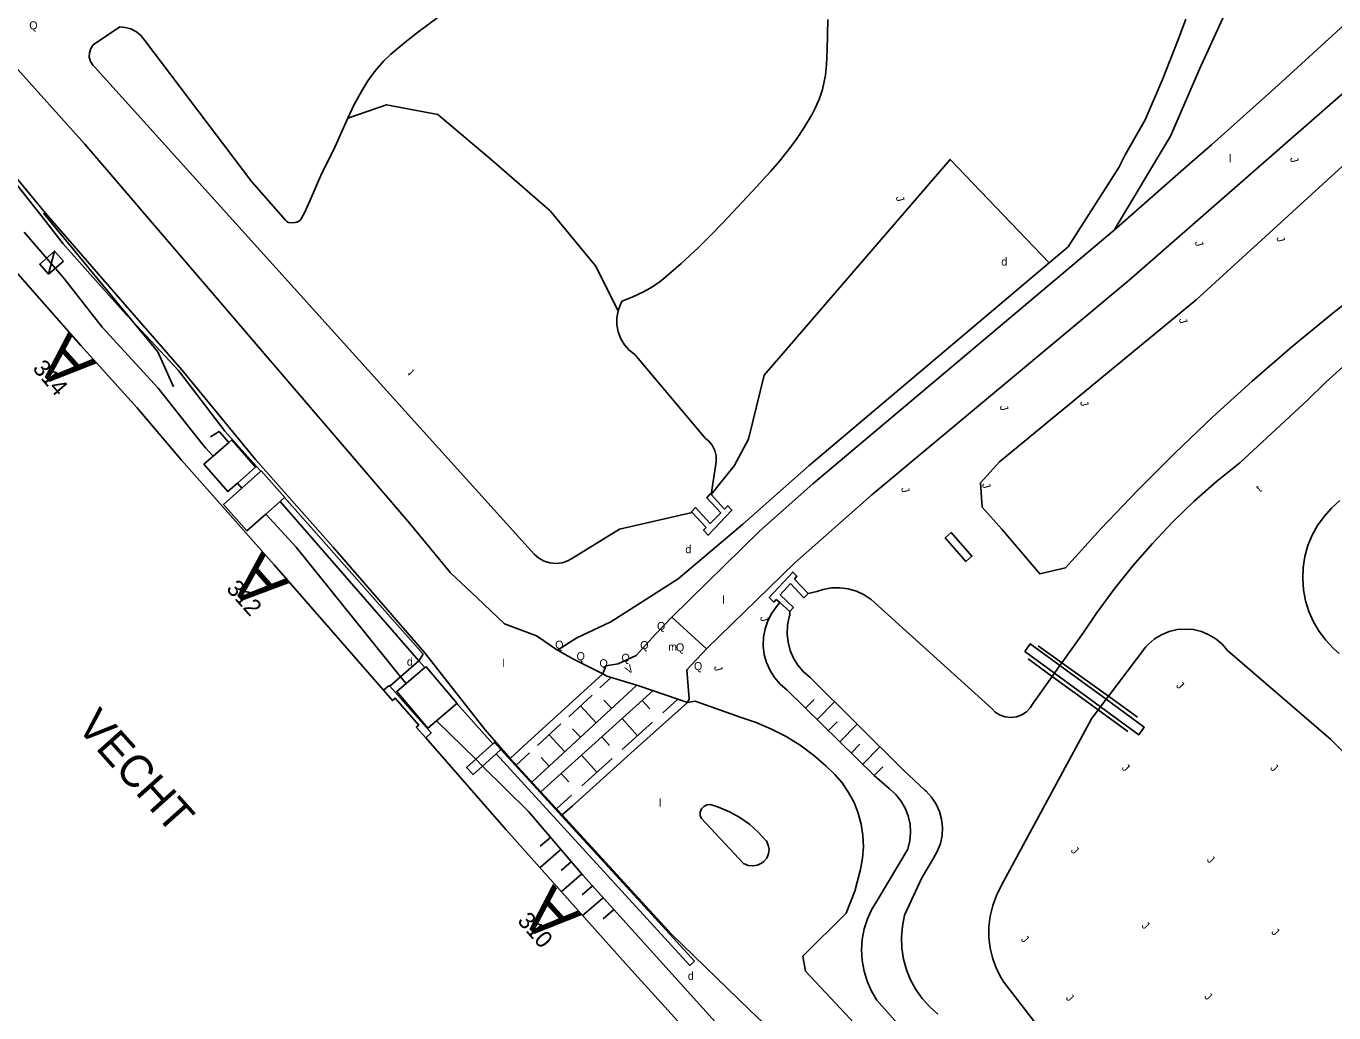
# Model space of a CAD drawing. Extents: x 134999 to 136502, y 457398 to 459002.
# Drawn here: x 135142.2 to 135223.9, y 458464.5 to 458526.2 of the extents above; entities that cross this region are included whole.
import ezdxf

# ---------------------------------------------------------------- set-up
doc = ezdxf.new("R2010")
doc.units = 0
for name, color, linetype in [('RI_DGTB_18', 7, 'Continuous'), ('RI_DGTB_19', 7, 'Continuous'), ('RI_DGTB_28', 7, 'Continuous'), ('RI_DGTB_29', 7, 'Continuous'), ('RI_DGTB_30', 7, 'Continuous'), ('RI_DGTB_31', 7, 'Continuous'), ('RI_DGTB_32', 7, 'Continuous'), ('RI_DGTB_36', 7, 'Continuous'), ('RI_DGTB_38', 7, 'Continuous'), ('RI_DGTB_43', 7, 'Continuous'), ('RI_DGTB_48', 7, 'Continuous'), ('RI_DGTB_49', 7, 'Continuous'), ('RI_DGTB_53', 7, 'Continuous'), ('RI_DGTB_54', 7, 'Continuous'), ('RI_DGTB_58', 7, 'Continuous'), ('RI_DGTB_6', 7, 'Continuous')]:
    doc.layers.add(name, color=color, linetype=linetype)

msp = doc.modelspace()

# ---------------------------------------------------------------- linework, layer by layer
at = {"layer": 'RI_DGTB_18'}
for p, q in [((135190.918, 458483.561), (135191.46, 458484.113)), ((135191.631, 458482.86), (135192.716, 458483.965)), ((135192.345, 458482.16), (135192.887, 458482.712)), ((135193.058, 458481.459), (135194.143, 458482.564)), ((135193.772, 458480.758), (135194.314, 458481.311)), ((135194.485, 458480.058), (135195.57, 458481.162)), ((135170.309, 458480.37), (135170.737, 458479.949)), ((135195.199, 458479.357), (135195.741, 458479.909)), ((135174.992, 458475.505), (135174.334, 458474.935)), ((135175.647, 458474.749), (135174.331, 458473.608)), ((135176.284, 458473.978), (135175.644, 458473.423)), ((135176.932, 458473.216), (135175.64, 458472.097)), ((135177.6, 458472.472), (135176.954, 458471.912)), ((135178.267, 458471.727), (135176.95, 458470.586)), ((135178.922, 458470.971), (135178.264, 458470.4))]:
    msp.add_line(p, q, dxfattribs=at)
for points in [[(135168.042, 458526.786), (135166.664, 458525.757), (135165.889, 458525.144), (135165.017, 458524.413), (135164.563, 458523.983), (135164.15, 458523.521), (135163.895, 458523.198), (135163.577, 458522.75), (135163.187, 458522.127), (135162.713, 458521.26), (135162.311, 458520.414)], [(135179.209, 458508.383), (135179.364, 458508.802), (135179.454, 458508.973), (135180.133, 458509.252), (135180.785, 458509.562), (135181.204, 458509.796), (135181.742, 458510.15), (135182.038, 458510.379), (135183.149, 458511.331), (135184.202, 458512.31), (135184.881, 458512.979), (135185.77, 458513.89), (135187.849, 458516.113), (135188.723, 458517.071), (135189.285, 458517.722), (135190.004, 458518.625), (135190.398, 458519.169), (135190.829, 458519.822), (135191.298, 458520.62), (135191.536, 458521.071), (135191.787, 458521.639), (135191.972, 458522.208), (135192.064, 458522.589), (135192.153, 458523.096), (135192.225, 458523.773), (135192.264, 458524.676), (135192.298, 458526.572)], [(135142.111, 458513.295), (135144.571, 458510.411), (135146.973, 458507.354), (135150.476, 458503.54), (135153.224, 458500.08)], [(135153.904, 458499.296), (135153.445, 458499.802), (135153.224, 458500.08)], [(135155.706, 458497.309), (135155.427, 458497.617)], [(135165.616, 458485.523), (135159.088, 458493.628), (135157.19, 458495.675)], [(135189.306, 458490.153), (135189.224, 458490.049), (135189.119, 458489.93), (135188.804, 458489.498), (135188.558, 458489.023), (135188.384, 458488.517), (135188.288, 458487.99), (135188.272, 458487.456), (135188.335, 458486.924), (135188.477, 458486.408), (135188.694, 458485.919), (135188.981, 458485.468), (135189.332, 458485.065), (135189.74, 458484.718), (135195.208, 458479.348), (135196.133, 458478.553), (135196.157, 458478.535), (135196.543, 458478.181), (135196.872, 458477.772), (135197.135, 458477.318), (135197.325, 458476.829), (135197.44, 458476.318), (135197.475, 458475.794), (135197.43, 458475.272), (135197.307, 458474.762), (135195.424, 458471.61), (135195.404, 458471.581), (135195.058, 458471.013), (135194.783, 458470.409), (135194.582, 458469.775), (135194.459, 458469.122), (135194.415, 458468.459), (135194.451, 458467.795), (135194.566, 458467.141), (135194.76, 458466.505), (135195.028, 458465.897), (135195.367, 458465.325), (135200.294, 458459.751)], [(135165.956, 458485.101), (135165.616, 458485.523)], [(135170.309, 458480.37), (135167.865, 458482.774)], [(135186.229, 458462.901), (135177.004, 458473.131), (135173.616, 458477.118), (135170.737, 458479.949)]]:
    msp.add_lwpolyline(points, dxfattribs=at)
at = {"layer": 'RI_DGTB_19'}
for points in [[(135233.595, 458525.761), (135215.318, 458509.071), (135203.022, 458498.947)], [(135185.02, 458496.902), (135186.444, 458498.696), (135187.354, 458500.373), (135188.337, 458504.362), (135199.943, 458517.835), (135206.134, 458511.374)], [(135207.16, 458492.334), (135209.374, 458494.775), (135211.647, 458497.162), (135213.977, 458499.492), (135216.363, 458501.766), (135218.803, 458503.981), (135221.297, 458506.136), (135223.842, 458508.23), (135226.437, 458510.261)], [(135203.022, 458498.947), (135201.842, 458497.643), (135201.937, 458496.124), (135203.171, 458494.732), (135205.544, 458491.947), (135207.16, 458492.334)]]:
    msp.add_lwpolyline(points, dxfattribs=at)
at = {"layer": 'RI_DGTB_28'}
for p, q in [((135170.309, 458480.37), (135171.381, 458481.331)), ((135171.882, 458480.975), (135171.591, 458480.714)), ((135171.591, 458480.714), (135170.737, 458479.949))]:
    msp.add_line(p, q, dxfattribs=at)
for points in [[(135171.882, 458480.975), (135171.481, 458481.421), (135171.381, 458481.331)], [(135170.309, 458480.37), (135169.741, 458479.861), (135170.143, 458479.416), (135170.737, 458479.949)]]:
    msp.add_lwpolyline(points, dxfattribs=at)
at = {"layer": 'RI_DGTB_30'}
for points in [[(135144.55, 458511.49), (135144.004, 458512.112), (135143.077, 458511.299), (135143.623, 458510.677), (135144.55, 458511.49)], [(135143.623, 458510.677), (135144.004, 458512.112)]]:
    msp.add_lwpolyline(points, dxfattribs=at)
at = {"layer": 'RI_DGTB_31'}
for p, q in [((135173.816, 458478.951), (135180.381, 458484.995)), ((135178.071, 458484.826), (135178.777, 458485.475)), ((135181.387, 458484.657), (135174.378, 458478.339)), ((135176.118, 458483.027), (135177.582, 458484.376)), ((135178.802, 458483.541), (135178.314, 458484.071)), ((135180.713, 458484.049), (135181.195, 458483.514)), ((135182.942, 458484.119), (135181.994, 458483.264)), ((135177.825, 458482.642), (135176.85, 458483.701)), ((135174.164, 458481.229), (135175.629, 458482.578)), ((135179.448, 458482.909), (135180.412, 458481.839)), ((135181.361, 458482.694), (135179.464, 458480.984)), ((135175.872, 458480.844), (135174.897, 458481.904)), ((135176.849, 458481.743), (135176.361, 458482.273)), ((135178.183, 458481.768), (135178.665, 458481.234)), ((135172.841, 458480.011), (135173.677, 458480.78)), ((135174.895, 458479.945), (135174.408, 458480.475)), ((135176.918, 458480.628), (135177.882, 458479.559)), ((135178.831, 458480.414), (135176.933, 458478.704)), ((135175.654, 458479.489), (135176.136, 458478.954)), ((135176.301, 458478.134), (135175.353, 458477.279))]:
    msp.add_line(p, q, dxfattribs=at)
at = {"layer": 'RI_DGTB_32'}
msp.add_lwpolyline([(135199.625, 458494.197), (135200.931, 458492.718), (135201.305, 458493.049), (135200, 458494.528), (135199.625, 458494.197)], dxfattribs=at)
at = {"layer": 'RI_DGTB_48'}
for p, q in [((135148.872, 458507.736), (135143.312, 458514.472)), ((135165.616, 458485.523), (135166.748, 458486.518)), ((135164.938, 458484.928), (135165.616, 458485.523))]:
    msp.add_line(p, q, dxfattribs=at)
for points in [[(135148.872, 458507.736), (135150.458, 458505.82), (135151.431, 458503.631)], [(135154.887, 458500.155), (135154.281, 458500.851), (135153.75, 458500.502)], [(135166.748, 458486.518), (135158.089, 458496.474)]]:
    msp.add_lwpolyline(points, dxfattribs=at)
at = {"layer": 'RI_DGTB_49'}
for points in [[(135206.923, 458486.395), (135205.454, 458487.449)], [(135206.317, 458485.544), (135204.817, 458486.637)], [(135209.832, 458484.306), (135206.923, 458486.395)], [(135209.186, 458483.454), (135206.317, 458485.544)], [(135211.651, 458483), (135209.832, 458484.306)], [(135211.038, 458482.105), (135209.186, 458483.454)]]:
    msp.add_lwpolyline(points, dxfattribs=at)
at = {"layer": 'RI_DGTB_53'}
for p, q in [((135141.334, 458523.862), (135145.892, 458518.781)), ((135137.508, 458521.629), (135143.441, 458514.487)), ((135207.31, 458512.366), (135210.005, 458516.579)), ((135143.441, 458514.487), (135148.534, 458508.604)), ((135191.359, 458497.579), (135210.196, 458513.412)), ((135148.534, 458508.604), (135151.954, 458504.69)), ((135151.954, 458504.69), (135156.562, 458499.093)), ((135156.562, 458499.093), (135161.407, 458493.624)), ((135188.038, 458494.627), (135191.359, 458497.579)), ((135166.189, 458495.087), (135168.737, 458492.01)), ((135182.562, 458489.241), (135188.038, 458494.627)), ((135161.407, 458493.624), (135167.1, 458487.041)), ((135184.72, 458487.269), (135190.25, 458492.647)), ((135167.1, 458487.041), (135170.901, 458482.205)), ((135183.649, 458484.136), (135183.536, 458483.919)), ((135170.901, 458482.205), (135172.457, 458480.428)), ((135175.706, 458476.893), (135182.535, 458469.45)), ((135184.41, 458476.672), (135187.027, 458473.864))]:
    msp.add_line(p, q, dxfattribs=at)
for points in [[(135190.25, 458492.647), (135195.063, 458496.878), (135211.128, 458510.289), (135225.163, 458522.549), (135247.083, 458543.389), (135247.56, 458543.833), (135251.431, 458547.498), (135255.246, 458551.222), (135259.005, 458555.002), (135262.707, 458558.838), (135266.351, 458562.729), (135273.511, 458570.476), (135275.397, 458572.525), (135278.394, 458575.685), (135281.449, 458578.789), (135292.239, 458589.602), (135296.723, 458594.131), (135302.407, 458600)], [(135210.196, 458513.412), (135215.053, 458517.691), (135216.272, 458518.755), (135220.444, 458522.464), (135224.563, 458526.232), (135228.627, 458530.059), (135232.636, 458533.944), (135241.585, 458542.481), (135250.666, 458551.261), (135253.473, 458553.932), (135256.791, 458557.191), (135260.053, 458560.507)], [(135145.892, 458518.781), (135166.189, 458495.087)], [(135206.134, 458511.374), (135207.31, 458512.366)], [(135191.14, 458498.721), (135206.134, 458511.374)], [(135175.411, 458487.183), (135176.626, 458487.954), (135178.758, 458488.952), (135182.955, 458491.63), (135186.996, 458495.055), (135191.14, 458498.721)], [(135175.411, 458487.183), (135174.115, 458488.078), (135172.111, 458488.832), (135170.409, 458490.461), (135168.737, 458492.01)], [(135178.243, 458485.705), (135178.433, 458486.216), (135179.204, 458486.322), (135180.337, 458486.846), (135181.538, 458488.186), (135182.562, 458489.241)], [(135182.562, 458489.241), (135184.72, 458487.269)], [(135184.72, 458487.269), (135183.495, 458485.958), (135183.649, 458484.136)], [(135206.806, 458486.231), (135204.952, 458487.59), (135204.601, 458487.111)], [(135178.243, 458485.705), (135176.427, 458486.626), (135175.411, 458487.183)], [(135204.601, 458487.111), (135206.462, 458485.747)], [(135172.457, 458480.428), (135173.286, 458481.181), (135178.243, 458485.705)], [(135178.243, 458485.705), (135178.508, 458485.556), (135180.442, 458484.977), (135181.343, 458484.672), (135182.942, 458484.119), (135183.536, 458483.919)], [(135206.462, 458485.747), (135209.331, 458483.645)], [(135209.689, 458484.118), (135206.806, 458486.231)], [(135183.536, 458483.919), (135184.021, 458484.01), (135186.897, 458482.973)], [(135209.331, 458483.645), (135211.722, 458481.892), (135212.073, 458482.371), (135209.689, 458484.118)], [(135175.706, 458476.893), (135176.333, 458477.438), (135180.426, 458481.12), (135183.536, 458483.919)], [(135186.897, 458482.973), (135187.838, 458482.66), (135188.786, 458482.26), (135189.701, 458481.787), (135190.577, 458481.245), (135191.408, 458480.637), (135192.189, 458479.966), (135192.734, 458479.429)], [(135172.457, 458480.428), (135175.353, 458477.279), (135175.706, 458476.893)], [(135192.734, 458479.429), (135193.201, 458478.89), (135193.605, 458478.303), (135193.94, 458477.674), (135194.203, 458477.012), (135194.39, 458476.324), (135194.499, 458475.62), (135194.528, 458474.908), (135194.477, 458474.197), (135194.347, 458473.496), (135194.286, 458473.265)], [(135185.155, 458477.477), (135184.951, 458477.538), (135184.74, 458477.521), (135184.55, 458477.427), (135184.407, 458477.27), (135184.332, 458477.071), (135184.335, 458476.859), (135184.41, 458476.672)], [(135188.455, 458475.282), (135187.958, 458475.825), (135187.405, 458476.311), (135186.803, 458476.733), (135186.158, 458477.088), (135185.479, 458477.371), (135185.155, 458477.477)], [(135188.314, 458473.984), (135188.492, 458474.201), (135188.602, 458474.459), (135188.635, 458474.738), (135188.588, 458475.014), (135188.466, 458475.267), (135188.455, 458475.282)], [(135187.027, 458473.864), (135187.322, 458473.742), (135187.613, 458473.708), (135187.903, 458473.753), (135188.169, 458473.874), (135188.314, 458473.984)], [(135193.444, 458470.761), (135193.987, 458472.137), (135194.286, 458473.265)], [(135193.444, 458470.761), (135190.746, 458468.082), (135190.904, 458467.137), (135193.705, 458464.163), (135196.812, 458460.708)], [(135193.818, 458458.141), (135190.243, 458462.039), (135187.442, 458464.692), (135182.535, 458469.45)]]:
    msp.add_lwpolyline(points, dxfattribs=at)
at = {"layer": 'RI_DGTB_54'}
for p, q in [((135171.381, 458481.331), (135169.132, 458483.849)), ((135183.971, 458467.761), (135171.882, 458480.975))]:
    msp.add_line(p, q, dxfattribs=at)
for points in [[(135143.169, 458514.332), (135141.891, 458515.941), (135140.699, 458517.512), (135136.412, 458522.512), (135131.36, 458528.459), (135125.002, 458536.1), (135117.783, 458544.706), (135111.379, 458552.392), (135106.391, 458558.117), (135102.002, 458563.334), (135094.692, 458571.831), (135091.931, 458575.246), (135087.411, 458580.405), (135083.4, 458585.197), (135080.281, 458588.986), (135077.323, 458592.464), (135074.377, 458595.98), (135072.304, 458598.538), (135071.081, 458600)], [(135210.196, 458513.412), (135213.705, 458519.286), (135215.522, 458523.471), (135217.413, 458527.624), (135217.595, 458528.014), (135218.082, 458528.545), (135220.07, 458530.591), (135221.999, 458532.691), (135223.265, 458534.136), (135227.849, 458538.892), (135230.849, 458542.318), (135237.207, 458548.498), (135243.685, 458554.12), (135253.935, 458562.422), (135256.752, 458564.57)], [(135210.005, 458516.579), (135210.474, 458517.33), (135210.883, 458518.115), (135212.12, 458520.302), (135213.207, 458522.821), (135214.219, 458525.371), (135214.673, 458526.589)], [(135148.872, 458507.736), (135148.274, 458508.374), (135144.541, 458512.567), (135143.169, 458514.332)], [(135156.616, 458498.656), (135154.631, 458500.872), (135151.751, 458504.661), (135148.872, 458507.736)], [(135156.884, 458498.357), (135156.616, 458498.656)], [(135166.748, 458486.518), (135167.02, 458486.937), (135160.184, 458494.673), (135158.357, 458496.712)], [(135167.126, 458486.095), (135166.748, 458486.518)], [(135171.591, 458480.714), (135183.691, 458467.501), (135183.971, 458467.761)]]:
    msp.add_lwpolyline(points, dxfattribs=at)
at = {"layer": 'RI_DGTB_58'}
for p, q in [((135185.02, 458496.902), (135185.843, 458495.993)), ((135184.702, 458494.846), (135183.833, 458495.778)), ((135191.075, 458490.718), (135190.219, 458491.621)), ((135189.078, 458490.359), (135189.306, 458490.153)), ((135189.306, 458490.153), (135189.927, 458489.591))]:
    msp.add_line(p, q, dxfattribs=at)
for points in [[(135148.074, 458526.107), (135146.411, 458524.984), (135146.257, 458524.757), (135146.175, 458524.496), (135146.171, 458524.221), (135146.246, 458523.958), (135146.394, 458523.727), (135146.503, 458523.62), (135173.96, 458493.188), (135174.248, 458492.937), (135174.583, 458492.751), (135174.948, 458492.638), (135175.329, 458492.604), (135175.709, 458492.65), (135176.071, 458492.773), (135176.354, 458492.936), (135179.301, 458494.738), (135183.833, 458495.778)], [(135162.311, 458520.414), (135161.421, 458518.403), (135160.687, 458516.977), (135159.974, 458515.283), (135159.633, 458514.539), (135159.411, 458514.128), (135159.298, 458514.006), (135159.136, 458513.921), (135159.012, 458513.887), (135158.839, 458513.87), (135158.621, 458513.903), (135158.515, 458513.952), (135158.422, 458514.036), (135156.33, 458516.443), (135149.645, 458525.264), (135149.408, 458525.562), (135149.114, 458525.805), (135148.776, 458525.981), (135148.409, 458526.083), (135148.074, 458526.107)], [(135179.209, 458508.383), (135177.787, 458511.181), (135174.965, 458514.615), (135171.304, 458517.819), (135167.948, 458520.642), (135164.745, 458521.253), (135162.311, 458520.414)], [(135151.94, 458499.05), (135149.132, 458502.349), (135145.648, 458506.212), (135142.006, 458510.356), (135138.904, 458513.922)], [(135206.923, 458486.395), (135208.275, 458488.295), (135209.092, 458489.505), (135210.19, 458491.004), (135211.352, 458492.455), (135212.576, 458493.855), (135213.858, 458495.2), (135215.198, 458496.489), (135216.591, 458497.72), (135218.036, 458498.889), (135222.267, 458502.8), (135223.421, 458503.924), (135224.91, 458505.274), (135226.451, 458506.564), (135228.043, 458507.791), (135229.682, 458508.954)], [(135185.02, 458496.902), (135185.338, 458498.954), (135185.328, 458499.313), (135185.239, 458499.66), (135185.076, 458499.979), (135184.846, 458500.255), (135184.655, 458500.411), (135180.242, 458505.642), (135179.893, 458505.921), (135179.599, 458506.257), (135179.369, 458506.64), (135179.212, 458507.058), (135179.131, 458507.497), (135179.13, 458507.944), (135179.209, 458508.383)], [(135164.547, 458484.677), (135157.712, 458492.507), (135151.94, 458499.05)], [(135185.612, 458495.76), (135184.739, 458496.706), (135184.961, 458496.948), (135185.02, 458496.902)], [(135224.248, 458486.987), (135223.892, 458487.296), (135223.412, 458487.803), (135222.992, 458488.361), (135222.639, 458488.964), (135222.358, 458489.603), (135222.151, 458490.27), (135222.022, 458490.956), (135221.972, 458491.653), (135222.001, 458492.35), (135222.111, 458493.04), (135222.298, 458493.713), (135222.562, 458494.359), (135222.897, 458494.972), (135223.3, 458495.542), (135223.766, 458496.062), (135224.288, 458496.526)], [(135185.612, 458495.76), (135184.953, 458495.098), (135184.048, 458496.088), (135183.782, 458495.833), (135183.833, 458495.778)], [(135185.843, 458495.993), (135186.049, 458496.2), (135186.31, 458495.927), (135184.827, 458494.367), (135184.547, 458494.69), (135184.702, 458494.846)], [(135190.219, 458491.621), (135190.379, 458491.798), (135190.118, 458492.064), (135188.642, 458490.466), (135188.928, 458490.193), (135189.078, 458490.359)], [(135189.966, 458491.341), (135189.328, 458490.636), (135190.155, 458489.858), (135189.927, 458489.591)], [(135189.966, 458491.341), (135190.796, 458490.457), (135191.075, 458490.718)], [(135191.075, 458490.718), (135191.626, 458490.855), (135192.014, 458490.978), (135192.533, 458491.069), (135193.06, 458491.08), (135193.583, 458491.011), (135194.089, 458490.864), (135194.567, 458490.642), (135195.006, 458490.351), (135202.563, 458483.514), (135202.765, 458483.318), (135203.061, 458483.131), (135203.391, 458483.015), (135203.74, 458482.977), (135204.087, 458483.018), (135204.417, 458483.138), (135204.711, 458483.328), (135204.954, 458483.58), (135205.134, 458483.881), (135206.317, 458485.544)], [(135189.927, 458489.591), (135189.923, 458489.342), (135189.898, 458489.258), (135189.793, 458488.74), (135189.767, 458488.212), (135189.821, 458487.685), (135189.954, 458487.173), (135190.162, 458486.687), (135190.441, 458486.238), (135190.785, 458485.836), (135191.185, 458485.49), (135197.04, 458479.697), (135198.371, 458478.441), (135198.444, 458478.375), (135198.786, 458478), (135199.066, 458477.576), (135199.275, 458477.114), (135199.409, 458476.625), (135199.465, 458476.12), (135199.441, 458475.614), (135199.337, 458475.117), (135199.157, 458474.642), (135198.905, 458474.202), (135198.187, 458472.966), (135197.114, 458470.683), (135197.101, 458470.633), (135196.966, 458469.956), (135196.911, 458469.268), (135196.935, 458468.578), (135197.039, 458467.896), (135197.221, 458467.23), (135197.479, 458466.59), (135197.809, 458465.984), (135198.207, 458465.42), (135198.668, 458464.906), (135199.185, 458464.449)], [(135228.025, 458477.284), (135223.715, 458481.623), (135217.27, 458487.169), (135216.937, 458487.556), (135216.547, 458487.887), (135216.11, 458488.153), (135215.638, 458488.348), (135215.141, 458488.467), (135214.631, 458488.507), (135214.121, 458488.467), (135213.624, 458488.348), (135213.152, 458488.153), (135212.715, 458487.887), (135212.326, 458487.556), (135212.166, 458487.386), (135209.832, 458484.306)], [(135206.317, 458485.544), (135206.462, 458485.747)], [(135206.462, 458485.747), (135206.806, 458486.231)], [(135206.806, 458486.231), (135206.923, 458486.395)], [(135164.547, 458484.677), (135164.895, 458484.976), (135164.938, 458484.928)], [(135164.938, 458484.928), (135167.532, 458482.032), (135167.19, 458481.707)], [(135164.547, 458484.677), (135165.114, 458484.036), (135165.272, 458484.189), (135166.756, 458482.501), (135166.597, 458482.367), (135167.19, 458481.707)], [(135209.689, 458484.118), (135209.331, 458483.645)], [(135209.832, 458484.306), (135209.689, 458484.118)], [(135209.186, 458483.454), (135208.77, 458482.905), (135203.142, 458472.465), (135202.836, 458471.865), (135202.603, 458471.233), (135202.447, 458470.578), (135202.369, 458469.909), (135202.371, 458469.235), (135202.453, 458468.566), (135202.613, 458467.912), (135202.85, 458467.282), (135203.16, 458466.683), (135203.307, 458466.45), (135207.286, 458461.313), (135213.239, 458455.063), (135218.112, 458447.998), (135223.522, 458442.602), (135226.474, 458440.871)], [(135209.331, 458483.645), (135209.186, 458483.454)], [(135189.241, 458457.561), (135184.807, 458461.949), (135179.84, 458467.424), (135172.202, 458475.971), (135167.19, 458481.707)]]:
    msp.add_lwpolyline(points, dxfattribs=at)
at = {"layer": 'RI_DGTB_6'}
for points in [[(135153.904, 458499.296), (135154.887, 458500.155)], [(135154.887, 458500.155), (135155.069, 458500.314)], [(135155.069, 458500.314), (135156.561, 458498.608), (135155.427, 458497.617)], [(135155.427, 458497.617), (135154.821, 458497.087), (135153.329, 458498.793), (135153.904, 458499.296)], [(135155.706, 458497.309), (135156.884, 458498.357)], [(135156.884, 458498.357), (135156.909, 458498.379)], [(135156.909, 458498.379), (135158.376, 458496.729), (135158.357, 458496.712)], [(135157.19, 458495.675), (135156.017, 458494.632), (135154.55, 458496.281), (135155.706, 458497.309)], [(135158.089, 458496.474), (135157.19, 458495.675)], [(135158.357, 458496.712), (135158.089, 458496.474)], [(135165.956, 458485.101), (135167.126, 458486.095)], [(135167.126, 458486.095), (135167.201, 458486.158)], [(135167.201, 458486.158), (135169.149, 458483.864), (135169.132, 458483.849)], [(135167.865, 458482.774), (135167.325, 458482.316), (135165.377, 458484.609), (135165.956, 458485.101)], [(135169.132, 458483.849), (135167.865, 458482.774)]]:
    msp.add_lwpolyline(points, dxfattribs=at)

# ---------------------------------------------------------------- texts
at = {"layer": 'RI_DGTB_29'}
for p in [(135203.141, 458511.204), (135183.404, 458493.243), (135166.012, 458486.221), (135183.562, 458466.591)]:
    msp.add_text('d', height=0.5, dxfattribs=at).set_placement(p)
at = {"layer": 'RI_DGTB_30'}
msp.add_text('V', height=0.499, rotation=32.15352, dxfattribs=at).set_placement((135179.838, 458485.667))
at = {"layer": 'RI_DGTB_31'}
for p in [(135142.421, 458525.958), (135181.632, 458488.447), (135175.272, 458487.28), (135180.584, 458487.25), (135182.817, 458487.11), (135176.608, 458486.559), (135178.039, 458486.119), (135179.413, 458486.46), (135183.943, 458485.939)]:
    msp.add_text('Q', height=0.5, dxfattribs=at).set_placement(p)
for height, rotation, p in [(0.499, 285.28857, (135221.167, 458517.918)), (0.499, 285.28857, (135196.544, 458515.481)), (0.499, 285.28857, (135215.223, 458512.683)), (0.499, 285.28857, (135220.316, 458512.952)), (0.499, 285.28857, (135214.224, 458507.862)), (0.499, 285.28857, (135203.038, 458502.418)), (0.499, 285.28857, (135208.049, 458502.69)), (0.499, 285.28857, (135196.871, 458497.296)), (0.499, 285.28857, (135201.928, 458497.562)), (0.499, 285.28857, (135188.066, 458489.247)), (0.499, 285.28857, (135185.185, 458486.152)), (0.5, 315.4075, (135214.026, 458484.941)), (0.5, 315.4075, (135210.631, 458479.797)), (0.5, 315.4075, (135219.905, 458479.789)), (0.5, 315.4075, (135207.447, 458474.632)), (0.5, 315.4075, (135215.942, 458474.061)), (0.5, 315.4075, (135211.868, 458469.944)), (0.5, 315.4075, (135204.327, 458469.096)), (0.5, 315.4075, (135219.968, 458469.54)), (0.5, 315.4075, (135207.142, 458465.436)), (0.5, 315.4075, (135215.786, 458465.515))]:
    msp.add_text('J', height=height, rotation=rotation, dxfattribs=at).set_placement(p)
at = {"layer": 'RI_DGTB_36'}
for s, rotation, p in [('314', 310.943, (135142.579, 458504.753)), ('312', 311.673, (135154.679, 458490.99)), ('310', 311.3296, (135172.867, 458470.249))]:
    msp.add_text(s, height=1.054, rotation=rotation, dxfattribs=at).set_placement(p)
at = {"layer": 'RI_DGTB_38'}
msp.add_text('VECHT', height=2, rotation=311.83576, dxfattribs=at).set_placement((135145.323, 458482.38))
msp.add_text('VECHT', height=2, rotation=311.83576, dxfattribs=at).set_placement((135145.323, 458482.38))
msp.add_text('VECHT', height=2, rotation=311.83576, dxfattribs=at).set_placement((135145.323, 458482.38))
at = {"layer": 'RI_DGTB_43'}
for s, p in [('l', (135217.356, 458517.656)), ('l', (135185.707, 458490.087)), ('m', (135182.333, 458487.15)), ('l', (135171.981, 458486.135)), ('l', (135181.754, 458477.414))]:
    msp.add_text(s, height=0.5, dxfattribs=at).set_placement(p)
for rotation, p in [(132.82512, (135166.495, 458504.609)), (40.83506, (135219.318, 458497.023))]:
    msp.add_text('t', height=0.5, rotation=rotation, dxfattribs=at).set_placement(p)
at = {"layer": 'RI_DGTB_6'}
for rotation, p in [(132.04698, (135146.653, 458505.098)), (131.11851, (135158.698, 458491.377)), (132.21478, (135176.929, 458470.624))]:
    msp.add_text('A', height=3, rotation=rotation, dxfattribs=at).set_placement(p)

doc.saveas('drawing.dxf')
